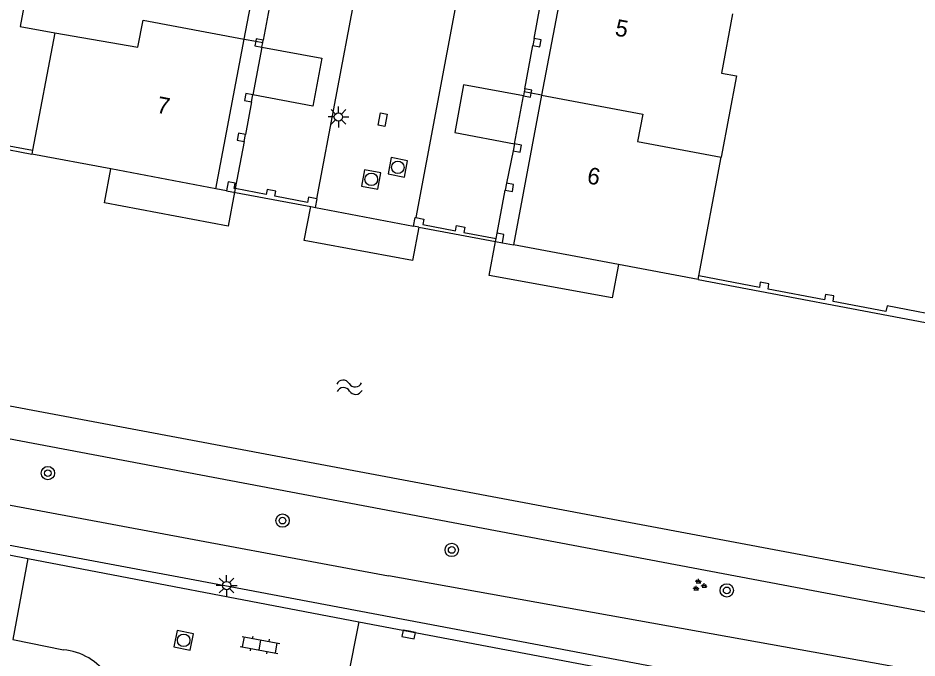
# Model space of a CAD drawing. Extents: x 124000 to 128010, y 398999 to 403000.
# Drawn here: x 126625.2 to 126679.1, y 399098.7 to 399137.2 of the extents above; entities that cross this region are included whole.
import ezdxf

# ---------------------------------------------------------------- set-up
doc = ezdxf.new("R2010")
doc.units = 0
for name, color, linetype in [('gg-afsc-muur', 7, 'Continuous'), ('gg-anno-huisnummerreeks BGT', 7, 'Continuous'), ('gg-bbg-hoofdgebouw', 7, 'Continuous'), ('gg-bbg-luifel en loopbrug', 7, 'Continuous'), ('gg-bbg-onder overbouw', 7, 'Continuous'), ('gg-bbg-pand overbouw', 7, 'Continuous'), ('gg-bbg-pilaar onder overbouw', 7, 'Continuous'), ('gg-bbg-pilaar pand', 7, 'Continuous'), ('gg-bbg-tussenscheiding', 7, 'Continuous'), ('gg-bbg-tussenscheiding niveau 01', 7, 'Continuous'), ('gg-knt-BGT kruinlijn', 7, 'Continuous'), ('gg-knt-verharding', 7, 'Continuous'), ('gg-kntw-beschoeiing', 7, 'Continuous'), ('gg-kntw-kademuur', 7, 'Continuous'), ('gg-kwrk-steiger', 7, 'Continuous'), ('gt-grn-groengrens', 7, 'Continuous'), ('gt-symb-boom', 7, 'Continuous'), ('gt-symb-groenvak', 7, 'Continuous'), ('gt-symb-klinker verharding', 7, 'Continuous'), ('gt-symb-kolk', 7, 'Continuous'), ('gt-symb-kolk center center', 7, 'Continuous'), ('gt-symb-lichtmast', 7, 'Continuous'), ('gt-symb-rioolschacht', 7, 'Continuous'), ('gt-symb-watersymbool', 7, 'Continuous')]:
    doc.layers.add(name, color=color, linetype=linetype)

# ---------------------------------------------------------------- blocks, each defined once
blk = doc.blocks.new('gt0-BOOM')
at = {"layer": 'gt-symb-boom'}
for radius in [0.4, 0.2]:
    blk.add_circle((0, 0), radius, dxfattribs=at)
blk = doc.blocks.new('gt0-LMAST')
at = {"layer": 'gt-symb-lichtmast'}
for p, q in [((-0.005, 0.246), (-0.005, 0.621)), ((-0.182, 0.173), (-0.447, 0.438)), ((0.172, 0.173), (0.437, 0.438)), ((-0.255, -0.004), (-0.63, -0.004)), ((-0.182, -0.181), (-0.447, -0.446)), ((-0.005, -0.254), (-0.005, -0.629)), ((0.437, -0.446), (0.172, -0.181)), ((0.245, -0.004), (0.62, -0.004))]:
    blk.add_line(p, q, dxfattribs=at)
blk.add_circle((-0.005, -0.004), 0.25, dxfattribs=at)
blk = doc.blocks.new('gt0-RS')
at = {"layer": 'gt-symb-rioolschacht'}
blk.add_lwpolyline([(-0.5, -0.5), (0.5, -0.5), (0.5, 0.5), (-0.5, 0.5)], close=True, dxfattribs=at)
blk.add_circle((0, 0), 0.375, dxfattribs=at)
blk = doc.blocks.new('gt0-KOLKCC')
at = {"layer": 'gt-symb-kolk center center'}
blk.add_lwpolyline([(-0.375, 0.2), (0.375, 0.2), (0.375, -0.2), (-0.375, -0.2)], close=True, dxfattribs=at)
blk = doc.blocks.new('gt0-KL1')
at = {"layer": 'gt-symb-klinker verharding'}
for p, q in [((-1.15, 0.3), (1.15, 0.3)), ((-1, -0.3), (-1, 0.3)), ((-0.5, 0.3), (-0.5, 0.45)), ((0, -0.3), (0, 0.3)), ((0.5, 0.3), (0.5, 0.45)), ((1, -0.3), (1, 0.3)), ((-1.15, -0.3), (1.15, -0.3)), ((-0.5, -0.45), (-0.5, -0.3)), ((0.5, -0.45), (0.5, -0.3))]:
    blk.add_line(p, q, dxfattribs=at)
blk = doc.blocks.new('gt0-WA')
at = {"layer": 'gt-symb-watersymbool'}
for centre, start, end in [((-0.323, 0.022), 28.0725, 151.9275), ((0.427, 0.422), 208.0725, 331.9275), ((-0.323, -0.428), 28.0725, 151.9275), ((0.427, -0.028), 208.0725, 331.9275)]:
    blk.add_arc(centre, 0.425, start, end, dxfattribs=at)
blk = doc.blocks.new('gt0-KOLK')
at = {"layer": 'gt-symb-kolk'}
blk.add_lwpolyline([(0, 0), (0.375, 0), (0.375, 0.4), (-0.375, 0.4), (-0.375, 0), (0, 0)], dxfattribs=at)
blk = doc.blocks.new('gt0-GRVAK')
at = {"layer": 'gt-symb-groenvak'}
for p, q in [((-0.11, 0.189), (-0.228, 0.24)), ((-0.182, 0.153), (0.088, 0.153)), ((-0.091, 0.211), (-0.156, 0.322)), ((-0.047, 0.214), (-0.047, 0.393)), ((-0.004, 0.211), (0.061, 0.322)), ((0.015, 0.189), (0.133, 0.24)), ((0.262, -0.052), (0.197, 0.059)), ((0.305, -0.049), (0.305, 0.13)), ((0.349, -0.052), (0.414, 0.059)), ((-0.245, -0.228), (-0.363, -0.177)), ((-0.318, -0.264), (-0.047, -0.264)), ((-0.226, -0.206), (-0.291, -0.095)), ((-0.183, -0.203), (-0.183, -0.024)), ((-0.139, -0.206), (-0.074, -0.095)), ((-0.12, -0.228), (-0.002, -0.177)), ((0.243, -0.074), (0.125, -0.023)), ((0.17, -0.11), (0.441, -0.11)), ((0.368, -0.074), (0.486, -0.023))]:
    blk.add_line(p, q, dxfattribs=at)

msp = doc.modelspace()

# ---------------------------------------------------------------- linework, layer by layer
at = {"layer": 'gg-afsc-muur'}
for points in [[(126617.839, 399130.561), (126617.939, 399131.072), (126618.459, 399130.979), (126618.403, 399130.664), (126621.443, 399130.081), (126621.512, 399130.402), (126622.032, 399130.295), (126621.968, 399129.982), (126626.084, 399129.214)], [(126638.247, 399126.915), (126638.186, 399126.927), (126638.247, 399127.241), (126637.824, 399127.322), (126637.722, 399126.789)], [(126643.14, 399126.298), (126642.646, 399126.393), (126642.585, 399126.079), (126640.621, 399126.458), (126640.681, 399126.772), (126640.171, 399126.87), (126640.11, 399126.556), (126638.247, 399126.915)], [(126643.061, 399125.784), (126643.166, 399126.293), (126643.14, 399126.298)], [(126648.942, 399124.671), (126649.035, 399125.183), (126649.071, 399125.176)], [(126649.071, 399125.176), (126649.554, 399125.082), (126649.494, 399124.768), (126651.458, 399124.39), (126651.519, 399124.704), (126652.029, 399124.606), (126651.969, 399124.291), (126653.892, 399123.922)], [(126654.273, 399123.669), (126654.369, 399124.167), (126653.954, 399124.247)], [(126681.496, 399119.082), (126677.347, 399119.87), (126677.285, 399119.546), (126674.107, 399120.141), (126674.164, 399120.471), (126673.651, 399120.556), (126673.597, 399120.23), (126670.209, 399120.886), (126670.267, 399121.207), (126669.747, 399121.295), (126669.692, 399120.97), (126666.052, 399121.679)]]:
    msp.add_lwpolyline(points, dxfattribs=at)
at = {"layer": 'gg-bbg-hoofdgebouw'}
for p, q in [((126627.429, 399136.263), (126626.084, 399129.214)), ((126626.084, 399129.214), (126626.041, 399128.988)), ((126630.782, 399128.095), (126626.041, 399128.988)), ((126666.052, 399121.679), (126667.398, 399128.802)), ((126666.01, 399121.456), (126661.248, 399122.356)), ((126666.01, 399121.456), (126666.052, 399121.679))]:
    msp.add_line(p, q, dxfattribs=at)
for points in [[(126629.063, 399144.945), (126626.97, 399145.335), (126625.336, 399136.657), (126627.429, 399136.263)], [(126668.084, 399137.408), (126667.416, 399133.852), (126668.314, 399133.678), (126667.398, 399128.802)]]:
    msp.add_lwpolyline(points, dxfattribs=at)
at = {"layer": 'gg-bbg-luifel en loopbrug'}
for points in [[(126639.846, 399135.409), (126643.439, 399134.738), (126642.903, 399131.869), (126639.306, 399132.54)], [(126655.531, 399132.482), (126651.948, 399133.151), (126651.413, 399130.281), (126654.991, 399129.613)]]:
    msp.add_lwpolyline(points, dxfattribs=at)
at = {"layer": 'gg-bbg-onder overbouw'}
for p, q in [((126638.781, 399135.89), (126640.419, 399144.597)), ((126658.271, 399141.222), (126656.628, 399132.526)), ((126637.089, 399126.908), (126638.781, 399135.89)), ((126656.628, 399132.526), (126654.93, 399123.545)), ((126637.089, 399126.908), (126630.782, 399128.095)), ((126661.248, 399122.356), (126654.93, 399123.545))]:
    msp.add_line(p, q, dxfattribs=at)
at = {"layer": 'gg-bbg-pand overbouw'}
for p, q in [((126640.418, 399138.446), (126639.926, 399135.832)), ((126656.181, 399135.932), (126656.549, 399137.887)), ((126639.846, 399135.409), (126639.306, 399132.54)), ((126655.611, 399132.905), (126656.101, 399135.509)), ((126654.991, 399129.613), (126655.531, 399132.482)), ((126639.226, 399132.117), (126638.858, 399130.162)), ((126638.779, 399129.739), (126638.247, 399126.915)), ((126654.911, 399129.19), (126654.526, 399127.242)), ((126638.247, 399126.915), (126638.206, 399126.698)), ((126653.954, 399124.247), (126654.448, 399126.825)), ((126653.892, 399123.922), (126653.954, 399124.247)), ((126653.858, 399123.746), (126653.892, 399123.922))]:
    msp.add_line(p, q, dxfattribs=at)
for points in [[(126638.206, 399126.698), (126637.822, 399124.661), (126630.399, 399126.059), (126630.782, 399128.095)], [(126661.248, 399122.356), (126660.868, 399120.355), (126653.479, 399121.708), (126653.858, 399123.746)]]:
    msp.add_lwpolyline(points, dxfattribs=at)
at = {"layer": 'gg-bbg-pilaar onder overbouw'}
for points in [[(126639.475, 399135.759), (126639.424, 399135.489), (126639.846, 399135.409)], [(126639.926, 399135.832), (126639.503, 399135.912), (126639.475, 399135.759)], [(126656.101, 399135.509), (126656.524, 399135.43), (126656.603, 399135.852), (126656.181, 399135.932)], [(126655.999, 399132.644), (126656.033, 399132.825), (126655.611, 399132.905)], [(126639.306, 399132.54), (126638.883, 399132.619), (126638.804, 399132.197), (126639.226, 399132.117)], [(126655.531, 399132.482), (126655.954, 399132.403), (126655.999, 399132.644)], [(126638.858, 399130.162), (126638.436, 399130.241), (126638.356, 399129.819), (126638.779, 399129.739)], [(126654.911, 399129.19), (126655.334, 399129.111), (126655.413, 399129.533), (126654.991, 399129.613)], [(126654.448, 399126.825), (126654.871, 399126.746), (126654.949, 399127.163), (126654.526, 399127.242)]]:
    msp.add_lwpolyline(points, dxfattribs=at)
at = {"layer": 'gg-bbg-pilaar pand'}
for p, q in [((126639.846, 399135.409), (126639.897, 399135.68)), ((126639.897, 399135.68), (126639.926, 399135.832)), ((126656.181, 399135.932), (126656.101, 399135.509)), ((126655.577, 399132.724), (126655.531, 399132.482)), ((126655.611, 399132.905), (126655.577, 399132.724)), ((126639.226, 399132.117), (126639.306, 399132.54)), ((126638.779, 399129.739), (126638.858, 399130.162)), ((126654.991, 399129.613), (126654.911, 399129.19)), ((126654.526, 399127.242), (126654.448, 399126.825))]:
    msp.add_line(p, q, dxfattribs=at)
at = {"layer": 'gg-bbg-tussenscheiding'}
for points in [[(126627.429, 399136.263), (126632.411, 399135.41), (126632.716, 399137.03), (126638.781, 399135.89)], [(126656.628, 399132.526), (126662.691, 399131.383), (126662.382, 399129.752), (126667.398, 399128.802)]]:
    msp.add_lwpolyline(points, dxfattribs=at)
at = {"layer": 'gg-bbg-tussenscheiding niveau 01'}
for p, q in [((126638.781, 399135.89), (126639.475, 399135.759)), ((126639.475, 399135.759), (126639.897, 399135.68)), ((126655.999, 399132.644), (126655.577, 399132.724)), ((126656.628, 399132.526), (126655.999, 399132.644))]:
    msp.add_line(p, q, dxfattribs=at)
at = {"layer": 'gg-knt-BGT kruinlijn'}
for points in [[(126578.246, 399117.931), (126582.384, 399115.831), (126647.434, 399103.679)], [(126723.578, 399091.642), (126714.409, 399091.622), (126647.434, 399103.679)]]:
    msp.add_lwpolyline(points, dxfattribs=at)
at = {"layer": 'gg-knt-verharding'}
for p, q in [((126643.14, 399126.298), (126652.615, 399176.465)), ((126658.497, 399175.378), (126649.071, 399125.176)), ((126625.803, 399104.708), (126624.895, 399099.839)), ((126625.803, 399104.708), (126645.652, 399100.916)), ((126645.652, 399100.916), (126644.709, 399096.058)), ((126624.895, 399099.839), (126627.936, 399099.225))]:
    msp.add_line(p, q, dxfattribs=at)
for points in [[(126575.126, 399114.824), (126635.814, 399103.421), (126722.781, 399087.012), (126723.578, 399091.642)], [(126575.585, 399114.125), (126577.798, 399113.764), (126589.128, 399111.61), (126599.789, 399109.659), (126610.474, 399107.591), (126622.416, 399105.371), (126625.803, 399104.708)], [(126645.652, 399100.916), (126661.052, 399097.99), (126685.853, 399093.374), (126714.015, 399088.06)]]:
    msp.add_lwpolyline(points, dxfattribs=at)
msp.add_arc((126627.632, 399095.644), 3.594, 342.6623, 85.1544, dxfattribs=at)
at = {"layer": 'gg-kntw-beschoeiing'}
msp.add_lwpolyline([(126578.996, 399125.563), (126578.936, 399124.779), (126582.896, 399121.736), (126695.8, 399100.513)], dxfattribs=at)
at = {"layer": 'gg-kntw-kademuur'}
for p, q in [((126617.839, 399130.561), (126626.041, 399128.988)), ((126637.722, 399126.789), (126637.089, 399126.908)), ((126637.722, 399126.789), (126642.773, 399125.838)), ((126642.773, 399125.838), (126643.061, 399125.784)), ((126643.061, 399125.784), (126648.942, 399124.671)), ((126649.265, 399124.61), (126648.942, 399124.671)), ((126649.265, 399124.61), (126653.858, 399123.746)), ((126653.858, 399123.746), (126654.273, 399123.669)), ((126654.273, 399123.669), (126654.93, 399123.545)), ((126666.01, 399121.456), (126682.123, 399118.411))]:
    msp.add_line(p, q, dxfattribs=at)
at = {"layer": 'gg-kwrk-steiger'}
msp.add_lwpolyline([(126649.265, 399124.61), (126648.886, 399122.595), (126642.39, 399123.799), (126642.773, 399125.838)], dxfattribs=at)
at = {"layer": 'gt-grn-groengrens'}
msp.add_lwpolyline([(126579.161, 399131.587), (126578.169, 399131.203), (126576.802, 399124.502), (126582.49, 399119.877), (126717.58, 399094.355), (126722.431, 399095.972), (126724.333, 399095.654)], dxfattribs=at)

# ---------------------------------------------------------------- block references
at = {"layer": 'gt-symb-boom'}
for p in [(126627.007, 399109.836), (126641.085, 399106.983), (126651.233, 399105.222), (126667.732, 399102.798)]:
    msp.add_blockref('gt0-BOOM', p, dxfattribs=at)
at = {"layer": 'gt-symb-groenvak'}
msp.add_blockref('gt0-GRVAK', (126666.081, 399103.101), dxfattribs=at)
at = {"layer": 'gt-symb-klinker verharding', "rotation": -10.658361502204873}
msp.add_blockref('gt0-KL1', (126639.728, 399099.52), dxfattribs=at)
at = {"layer": 'gt-symb-kolk', "rotation": 169.2853561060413}
msp.add_blockref('gt0-KOLK', (126648.685, 399100.343), dxfattribs=at)
at = {"layer": 'gt-symb-kolk center center', "rotation": 79.21838326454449}
msp.add_blockref('gt0-KOLKCC', (126647.089, 399131.058), dxfattribs=at)
at = {"layer": 'gt-symb-lichtmast'}
for p in [(126644.446, 399131.221), (126637.735, 399103.088)]:
    msp.add_blockref('gt0-LMAST', p, dxfattribs=at)
at = {"layer": 'gt-symb-rioolschacht'}
for p, rotation in [((126648.002, 399128.192), -101.18632929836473), ((126646.406, 399127.468), -10.366322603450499), ((126635.153, 399099.802), 79.04956573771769)]:
    msp.add_blockref('gt0-RS', p, dxfattribs=dict(at, rotation=rotation))
at = {"layer": 'gt-symb-watersymbool', "rotation": 2.922472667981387}
msp.add_blockref('gt0-WA', (126645.041, 399114.991), dxfattribs=at)

# ---------------------------------------------------------------- texts
at = {"layer": 'gg-anno-huisnummerreeks BGT'}
for s, p in [('5', (126660.982, 399136.118)), ('7', (126633.485, 399131.483)), ('6', (126659.304, 399127.243))]:
    msp.add_text(s, height=1, rotation=349.3, dxfattribs=at).set_placement(p)

doc.saveas('drawing.dxf')
